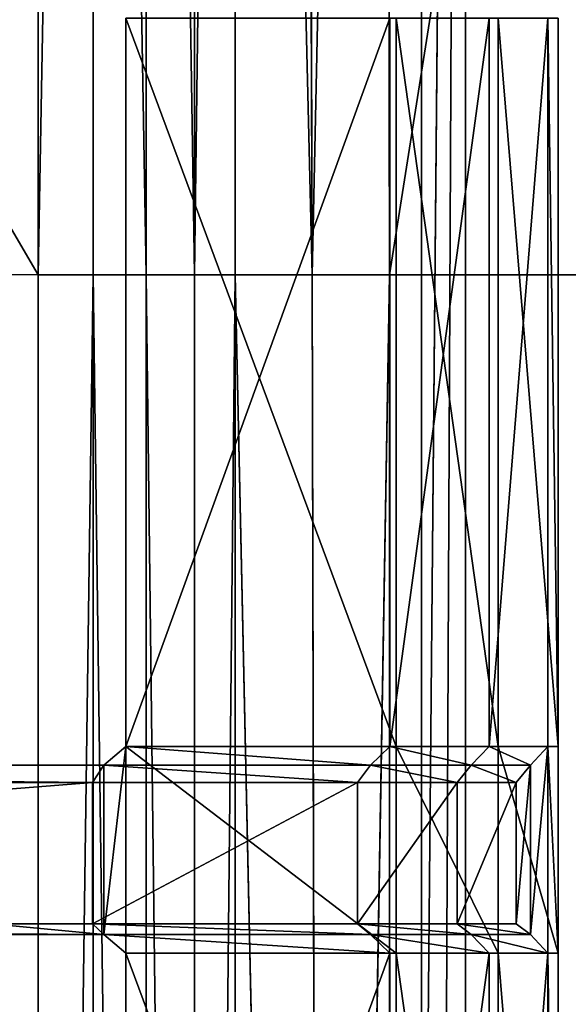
# Model space of a CAD drawing. Extents: x 0 to 31, y 0 to 21.2.
# Tile 528 of 574: x 29 to 30.1, y 11.9 to 13.8. Entities that reach past the tile are written whole.
import ezdxf

# ---------------------------------------------------------------- set-up
doc = ezdxf.new("R2010")
doc.units = 0
doc.header["$MEASUREMENT"] = 0
doc.layers.get('0').update_dxf_attribs({"color": 13, "linetype": 'CONTINUOUS'})
for name, color, linetype in [('CAST_IRON', 250, 'CONTINUOUS'), ('GALVANIZED_METAL', 252, 'CONTINUOUS'), ('GRATES', 250, 'CONTINUOUS')]:
    doc.layers.add(name, color=color, linetype=linetype)

# ---------------------------------------------------------------- blocks, each defined once
blk = doc.blocks.new('NGM5058UC_TRADECAD_DXF')
at = {"layer": 'CAST_IRON', "color": 0}
for p, q in [((14.2381, 2.72605, 0.58145), (14.2254, 9.25145, 0.58145)), ((14.2381, 2.72605, 0.58145), (14.2254, 9.25145, 0.58145)), ((14.0868, 2.72605, 0.45505), (14.0688, 9.11785, 0.45505)), ((14.0868, 2.72605, 0.45505), (14.0688, 9.11785, 0.45505)), ((13.9374, 8.96645, 0.00425), (13.937, 2.72605, -0.00585)), ((13.9374, 8.96645, 0.00425), (13.937, 2.72605, -0.00585)), ((13.9374, 8.96645, 0.00425), (14.0868, 2.72605, 0.45505)), ((13.9374, 8.96645, 0.00425), (14.0868, 2.72605, 0.45505)), ((13.8574, 2.72605, -0.08225), (13.8573, 8.88605, -0.07685)), ((13.8574, 2.72605, -0.08225), (13.8573, 8.88605, -0.07685)), ((13.7635, 8.79195, -0.13775), (13.7633, 2.72605, -0.14015)), ((13.7635, 8.79195, -0.13775), (13.7633, 2.72605, -0.14015)), ((13.6603, 8.68845, -0.17495), (13.6598, 2.72605, -0.17555)), ((13.6603, 8.68845, -0.17495), (13.6598, 2.72605, -0.17555)), ((13.553, 8.58075, -0.18725), (13.553, 2.72605, -0.18725)), ((13.553, 8.58075, -0.18725), (13.553, 2.72605, -0.18725)), ((13.553, 2.72605, -0.18725), (10.144, 2.72625, -0.18725)), ((13.553, 2.72605, -0.18725), (10.144, 2.72625, -0.18725)), ((13.553, -5.05335, -0.18725), (13.553, 2.72605, -0.18725)), ((13.553, 2.72605, -0.18725), (13.6598, 2.72605, -0.17555)), ((13.553, -5.05335, -0.18725), (13.553, 2.72605, -0.18725)), ((13.553, 2.72605, -0.18725), (13.6598, 2.72605, -0.17555)), ((13.6598, 2.72605, -0.17555), (13.6592, -5.05335, -0.17615)), ((13.6598, 2.72605, -0.17555), (13.6592, -5.05335, -0.17615)), ((13.6598, 2.72605, -0.17555), (13.7633, 2.72605, -0.14015)), ((13.6598, 2.72605, -0.17555), (13.7633, 2.72605, -0.14015)), ((13.7633, 2.72605, -0.14015), (13.763, -5.05335, -0.14245)), ((13.7633, 2.72605, -0.14015), (13.763, -5.05335, -0.14245)), ((13.7633, 2.72605, -0.14015), (13.8574, 2.72605, -0.08225)), ((13.7633, 2.72605, -0.14015), (13.8574, 2.72605, -0.08225)), ((13.8575, -5.05335, -0.08765), (13.8574, 2.72605, -0.08225)), ((13.8574, 2.72605, -0.08225), (13.937, 2.72605, -0.00585)), ((13.8574, 2.72605, -0.08225), (13.937, 2.72605, -0.00585)), ((13.8575, -5.05335, -0.08765), (13.8574, 2.72605, -0.08225)), ((13.937, 2.72605, -0.00585), (13.9366, -5.05335, -0.01605)), ((13.937, 2.72605, -0.00585), (13.9366, -5.05335, -0.01605)), ((13.937, 2.72605, -0.00585), (14.1054, -5.05335, 0.45505)), ((13.937, 2.72605, -0.00585), (14.1054, -5.05335, 0.45505)), ((13.937, 2.72605, -0.00585), (14.0868, 2.72605, 0.45505)), ((13.937, 2.72605, -0.00585), (14.0868, 2.72605, 0.45505)), ((14.2381, 2.72605, 0.58145), (14.0868, 2.72605, 0.45505)), ((14.1054, -5.05335, 0.45505), (14.0868, 2.72605, 0.45505)), ((14.2381, 2.72605, 0.58145), (14.0868, 2.72605, 0.45505)), ((14.1054, -5.05335, 0.45505), (14.0868, 2.72605, 0.45505)), ((14.2381, 2.72605, 0.58145), (14.1054, -5.05335, 0.45505)), ((14.2381, 2.72605, 0.58145), (14.1054, -5.05335, 0.45505)), ((15.4656, 2.72605, 0.58145), (14.2381, 2.72605, 0.58145)), ((14.2381, -5.05335, 0.58145), (14.2381, 2.72605, 0.58145)), ((15.4656, 2.72605, 0.58145), (14.2381, 2.72605, 0.58145)), ((14.2381, -5.05335, 0.58145), (14.2381, 2.72605, 0.58145))]:
    blk.add_line(p, q, dxfattribs=at)
at = {"layer": 'GALVANIZED_METAL', "color": 0}
for p, q in [((14.386, 9.23775, -1.89865), (14.2159, -9.41295, -1.89865)), ((14.386, 9.23775, -1.89865), (14.2159, -9.41295, -1.89865)), ((14.386, -9.24295, -1.89865), (14.386, 9.23775, -1.89865)), ((14.386, -9.24295, -1.89865), (14.386, 9.23775, -1.89865)), ((14.3002, -9.18675, 0.31025), (14.3002, 9.18165, 0.40415)), ((14.3002, -9.18675, 0.31025), (14.3002, 9.18165, 0.40415))]:
    blk.add_line(p, q, dxfattribs=at)
at = {"layer": 'GRATES', "color": 0}
for p, q in [((13.7239, 3.22635, 0.98805), (13.7239, 1.80565, 0.98805)), ((13.7239, 1.80565, 0.70725), (13.7239, 3.22635, 0.70725)), ((13.7239, 3.22635, 0.98805), (13.7239, 1.80565, 0.98805)), ((13.7239, 1.80565, 0.70725), (13.7239, 3.22635, 0.70725)), ((14.2384, 3.22635, 0.98805), (14.2384, 1.80565, 0.98805)), ((14.2384, 3.22635, 0.98805), (14.2384, 1.80565, 0.98805)), ((14.2508, 1.80565, 0.70725), (14.2508, 3.22635, 0.70725)), ((14.2508, 1.80565, 0.70725), (14.2508, 3.22635, 0.70725)), ((14.4324, 1.80565, 0.98805), (14.4324, 3.22635, 0.98805)), ((14.4324, 1.80565, 0.98805), (14.4324, 3.22635, 0.98805)), ((14.4495, 3.22635, 0.70725), (14.4495, 1.80565, 0.70725)), ((14.4495, 3.22635, 0.70725), (14.4495, 1.80565, 0.70725)), ((14.5466, 1.80565, 0.98805), (14.5466, 3.22635, 0.98805)), ((14.5466, 1.80565, 0.98805), (14.5466, 3.22635, 0.98805)), ((14.5665, 3.22635, 0.70725), (14.5665, 1.80565, 0.70725)), ((14.5665, 3.22635, 0.70725), (14.5665, 1.80565, 0.70725)), ((13.6808, 1.76955, 1.46245), (13.7239, 1.80565, 0.98805)), ((13.6808, 1.76955, 1.46245), (13.7239, 1.80565, 0.98805)), ((14.2508, 1.80565, 0.70725), (13.7239, 1.80565, 0.70725)), ((13.7239, 1.80565, 0.70725), (13.7239, 1.40255, 0.70725)), ((13.7239, 1.80565, 0.98805), (13.7239, 1.80565, 0.70725)), ((13.7239, 1.80565, 0.98805), (13.7239, 1.80565, 0.70725)), ((13.7239, 1.80565, 0.98805), (13.7239, 1.40255, 0.98805)), ((13.7239, 1.80565, 0.70725), (13.7239, 1.40255, 0.70725)), ((14.2384, 1.80565, 0.98805), (13.7239, 1.80565, 0.98805)), ((14.2508, 1.80565, 0.70725), (13.7239, 1.80565, 0.70725)), ((14.2384, 1.80565, 0.98805), (13.7239, 1.80565, 0.98805)), ((13.7239, 1.80565, 0.98805), (13.7239, 1.40255, 0.98805)), ((14.2384, 1.80565, 0.98805), (14.2011, 1.76955, 1.46245)), ((14.2384, 1.80565, 0.98805), (14.2011, 1.76955, 1.46245)), ((14.2384, 1.80565, 0.98805), (14.4324, 1.80565, 0.98805)), ((14.2384, 1.80565, 0.98805), (14.4324, 1.80565, 0.98805)), ((14.2508, 1.40255, 0.70725), (14.2508, 1.80565, 0.70725)), ((14.2508, 1.80565, 0.70725), (14.4495, 1.80565, 0.70725)), ((14.2508, 1.80565, 0.70725), (14.4495, 1.80565, 0.70725)), ((14.2508, 1.40255, 0.70725), (14.2508, 1.80565, 0.70725)), ((14.3974, 1.76955, 1.46245), (14.4324, 1.80565, 0.98805)), ((14.3974, 1.76955, 1.46245), (14.4324, 1.80565, 0.98805)), ((14.5466, 1.80565, 0.98805), (14.4324, 1.80565, 0.98805)), ((14.5466, 1.80565, 0.98805), (14.4324, 1.80565, 0.98805)), ((14.5665, 1.80565, 0.70725), (14.4495, 1.80565, 0.70725)), ((14.4495, 1.80565, 0.70725), (14.4495, 1.40255, 0.70725)), ((14.5665, 1.80565, 0.70725), (14.4495, 1.80565, 0.70725)), ((14.4495, 1.80565, 0.70725), (14.4495, 1.40255, 0.70725)), ((14.5129, 1.76955, 1.46245), (14.5466, 1.80565, 0.98805)), ((14.5129, 1.76955, 1.46245), (14.5466, 1.80565, 0.98805)), ((14.5665, 1.80565, 0.70725), (14.5466, 1.80565, 0.98805)), ((14.5665, 1.80565, 0.70725), (14.5466, 1.80565, 0.98805)), ((14.5466, 1.40255, 0.98805), (14.5466, 1.80565, 0.98805)), ((14.5466, 1.40255, 0.98805), (14.5466, 1.80565, 0.98805)), ((14.5665, 1.80565, 0.70725), (14.5665, 1.40255, 0.70725)), ((14.5665, 1.80565, 0.70725), (14.5665, 1.40255, 0.70725)), ((10.202, 1.76955, 1.46245), (13.6808, 1.76955, 1.46245)), ((10.202, 1.76955, 1.46245), (13.6808, 1.76955, 1.46245)), ((13.6808, 1.76955, 1.46245), (13.6588, 1.73535, 1.85405)), ((13.6808, 1.76955, 1.46245), (13.6588, 1.73535, 1.85405)), ((14.2011, 1.76955, 1.46245), (13.6808, 1.76955, 1.46245)), ((13.6808, 1.76955, 1.46245), (13.6808, 1.43905, 1.46245)), ((13.6808, 1.76955, 1.46245), (13.6808, 1.43905, 1.46245)), ((14.2011, 1.76955, 1.46245), (13.6808, 1.76955, 1.46245)), ((14.1752, 1.73535, 1.85405), (14.2011, 1.76955, 1.46245)), ((14.1752, 1.73535, 1.85405), (14.2011, 1.76955, 1.46245)), ((14.2011, 1.76955, 1.46245), (14.3974, 1.76955, 1.46245)), ((14.2011, 1.76955, 1.46245), (14.3974, 1.76955, 1.46245)), ((14.37, 1.73535, 1.85405), (14.3974, 1.76955, 1.46245)), ((14.37, 1.73535, 1.85405), (14.3974, 1.76955, 1.46245)), ((14.3974, 1.76955, 1.46245), (14.5129, 1.76955, 1.46245)), ((14.3974, 1.76955, 1.46245), (14.5129, 1.76955, 1.46245)), ((14.4846, 1.73535, 1.85405), (14.5129, 1.76955, 1.46245)), ((14.4846, 1.73535, 1.85405), (14.5129, 1.76955, 1.46245)), ((14.5129, 1.76955, 1.46245), (14.5129, 1.43905, 1.46245)), ((14.5129, 1.76955, 1.46245), (14.5129, 1.43905, 1.46245)), ((13.6588, 1.73535, 1.85405), (10.1729, 1.73535, 1.85405)), ((13.6588, 1.73535, 1.85405), (10.1729, 1.73535, 1.85405)), ((13.6588, 1.45955, 1.85405), (13.6588, 1.73535, 1.85405)), ((13.6588, 1.73535, 1.85405), (14.1752, 1.73535, 1.85405)), ((13.6588, 1.45955, 1.85405), (13.6588, 1.73535, 1.85405)), ((13.6588, 1.73535, 1.85405), (14.1752, 1.73535, 1.85405)), ((14.1752, 1.73535, 1.85405), (14.1752, 1.45955, 1.85405)), ((14.37, 1.73535, 1.85405), (14.1752, 1.73535, 1.85405)), ((14.1752, 1.73535, 1.85405), (14.1752, 1.45955, 1.85405)), ((14.37, 1.73535, 1.85405), (14.1752, 1.73535, 1.85405)), ((14.4846, 1.73535, 1.85405), (14.37, 1.73535, 1.85405)), ((14.37, 1.45955, 1.85405), (14.37, 1.73535, 1.85405)), ((14.4846, 1.73535, 1.85405), (14.37, 1.73535, 1.85405)), ((14.37, 1.45955, 1.85405), (14.37, 1.73535, 1.85405)), ((14.4846, 1.45955, 1.85405), (14.4846, 1.73535, 1.85405)), ((14.4846, 1.45955, 1.85405), (14.4846, 1.73535, 1.85405)), ((10.1729, 1.45955, 1.85405), (13.6588, 1.45955, 1.85405)), ((10.1729, 1.45955, 1.85405), (13.6588, 1.45955, 1.85405)), ((14.1752, 1.45955, 1.85405), (13.6588, 1.45955, 1.85405)), ((14.1752, 1.45955, 1.85405), (13.6588, 1.45955, 1.85405)), ((13.6808, 1.43905, 1.46245), (13.6588, 1.45955, 1.85405)), ((13.6808, 1.43905, 1.46245), (13.6588, 1.45955, 1.85405)), ((14.1752, 1.45955, 1.85405), (14.2011, 1.43905, 1.46245)), ((14.1752, 1.45955, 1.85405), (14.37, 1.45955, 1.85405)), ((14.1752, 1.45955, 1.85405), (14.2011, 1.43905, 1.46245)), ((14.1752, 1.45955, 1.85405), (14.37, 1.45955, 1.85405)), ((14.4846, 1.45955, 1.85405), (14.37, 1.45955, 1.85405)), ((14.4846, 1.45955, 1.85405), (14.37, 1.45955, 1.85405)), ((14.3974, 1.43905, 1.46245), (14.37, 1.45955, 1.85405)), ((14.3974, 1.43905, 1.46245), (14.37, 1.45955, 1.85405)), ((14.5129, 1.43905, 1.46245), (14.4846, 1.45955, 1.85405)), ((14.5129, 1.43905, 1.46245), (14.4846, 1.45955, 1.85405)), ((10.202, 1.43905, 1.46245), (13.6808, 1.43905, 1.46245)), ((10.202, 1.43905, 1.46245), (13.6808, 1.43905, 1.46245)), ((14.2011, 1.43905, 1.46245), (13.6808, 1.43905, 1.46245)), ((13.6808, 1.43905, 1.46245), (13.7239, 1.40255, 0.98805)), ((14.2011, 1.43905, 1.46245), (13.6808, 1.43905, 1.46245)), ((13.6808, 1.43905, 1.46245), (13.7239, 1.40255, 0.98805)), ((14.2011, 1.43905, 1.46245), (14.3974, 1.43905, 1.46245)), ((14.2384, 1.40255, 0.98805), (14.2011, 1.43905, 1.46245)), ((14.2384, 1.40255, 0.98805), (14.2011, 1.43905, 1.46245)), ((14.2011, 1.43905, 1.46245), (14.3974, 1.43905, 1.46245)), ((14.3974, 1.43905, 1.46245), (14.5129, 1.43905, 1.46245)), ((14.4324, 1.40255, 0.98805), (14.3974, 1.43905, 1.46245)), ((14.3974, 1.43905, 1.46245), (14.5129, 1.43905, 1.46245)), ((14.4324, 1.40255, 0.98805), (14.3974, 1.43905, 1.46245)), ((14.5129, 1.43905, 1.46245), (14.5466, 1.40255, 0.98805)), ((14.5129, 1.43905, 1.46245), (14.5466, 1.40255, 0.98805)), ((13.7239, 1.40255, 0.70725), (14.2508, 1.40255, 0.70725)), ((13.7239, 1.40255, 0.98805), (13.7239, 1.40255, 0.70725)), ((13.7239, 1.40255, 0.70725), (14.2508, 1.40255, 0.70725)), ((13.7239, 1.40255, 0.70725), (13.7239, -0.01775, 0.70725)), ((13.7239, -0.01775, 0.98805), (13.7239, 1.40255, 0.98805)), ((13.7239, 1.40255, 0.98805), (14.2384, 1.40255, 0.98805)), ((13.7239, 1.40255, 0.98805), (13.7239, 1.40255, 0.70725)), ((13.7239, -0.01775, 0.98805), (13.7239, 1.40255, 0.98805)), ((13.7239, 1.40255, 0.70725), (13.7239, -0.01775, 0.70725)), ((13.7239, 1.40255, 0.98805), (14.2384, 1.40255, 0.98805)), ((14.2384, 1.40255, 0.98805), (14.2384, -0.01775, 0.98805)), ((14.4324, 1.40255, 0.98805), (14.2384, 1.40255, 0.98805)), ((14.2384, 1.40255, 0.98805), (14.2384, -0.01775, 0.98805)), ((14.4324, 1.40255, 0.98805), (14.2384, 1.40255, 0.98805)), ((14.2508, -0.01775, 0.70725), (14.2508, 1.40255, 0.70725)), ((14.2508, 1.40255, 0.70725), (14.4495, 1.40255, 0.70725)), ((14.2508, 1.40255, 0.70725), (14.4495, 1.40255, 0.70725)), ((14.2508, -0.01775, 0.70725), (14.2508, 1.40255, 0.70725)), ((14.5466, 1.40255, 0.98805), (14.4324, 1.40255, 0.98805)), ((14.4324, -0.01775, 0.98805), (14.4324, 1.40255, 0.98805)), ((14.5466, 1.40255, 0.98805), (14.4324, 1.40255, 0.98805)), ((14.4324, -0.01775, 0.98805), (14.4324, 1.40255, 0.98805)), ((14.5665, 1.40255, 0.70725), (14.4495, 1.40255, 0.70725)), ((14.4495, 1.40255, 0.70725), (14.4495, -0.01775, 0.70725)), ((14.5665, 1.40255, 0.70725), (14.4495, 1.40255, 0.70725)), ((14.4495, 1.40255, 0.70725), (14.4495, -0.01775, 0.70725)), ((14.5665, 1.40255, 0.70725), (14.5466, 1.40255, 0.98805)), ((14.5665, 1.40255, 0.70725), (14.5466, 1.40255, 0.98805)), ((14.5466, -0.01775, 0.98805), (14.5466, 1.40255, 0.98805)), ((14.5466, -0.01775, 0.98805), (14.5466, 1.40255, 0.98805)), ((14.5665, 1.40255, 0.70725), (14.5665, -0.01775, 0.70725)), ((14.5665, 1.40255, 0.70725), (14.5665, -0.01775, 0.70725))]:
    blk.add_line(p, q, dxfattribs=at)
at = {"layer": 'CAST_IRON', "color": 0}
mesh = blk.add_polyface(dxfattribs=at)
corners = [(15.4446, 10.37215, 0.58145), (14.2381, 2.72605, 0.58145), (14.2254, 9.25145, 0.58145), (15.4656, 2.72605, 0.58145)]
mesh.append_faces([[corners[k] for k in face] for face in [(0, 1, 2), (1, 0, 3)]], dxfattribs={"vtx0": -1, "color": 0})
mesh = blk.add_polyface(dxfattribs=at)
corners = [(14.2254, 9.25145, 0.58145), (14.0868, 2.72605, 0.45505), (14.0688, 9.11785, 0.45505)]
mesh.append_faces([[corners[k] for k in face] for face in [(0, 1, 2)]], dxfattribs={"color": 0})
mesh = blk.add_polyface(dxfattribs=at)
corners = [(14.2381, 2.72605, 0.58145), (14.0868, 2.72605, 0.45505), (14.2254, 9.25145, 0.58145)]
mesh.append_faces([[corners[k] for k in face] for face in [(0, 1, 2)]], dxfattribs={"color": 0})
mesh = blk.add_polyface(dxfattribs=at)
corners = [(14.0688, 9.11785, 0.45505), (14.0868, 2.72605, 0.45505), (13.9374, 8.96645, 0.00425)]
mesh.append_faces([[corners[k] for k in face] for face in [(0, 1, 2)]], dxfattribs={"color": 0})
mesh = blk.add_polyface(dxfattribs=at)
corners = [(13.9374, 8.96645, 0.00425), (13.8574, 2.72605, -0.08225), (13.8573, 8.88605, -0.07685)]
mesh.append_faces([[corners[k] for k in face] for face in [(0, 1, 2)]], dxfattribs={"color": 0})
mesh = blk.add_polyface(dxfattribs=at)
corners = [(13.9374, 8.96645, 0.00425), (13.937, 2.72605, -0.00585), (13.8574, 2.72605, -0.08225)]
mesh.append_faces([[corners[k] for k in face] for face in [(0, 1, 2)]], dxfattribs={"color": 0})
mesh = blk.add_polyface(dxfattribs=at)
corners = [(13.9374, 8.96645, 0.00425), (14.0868, 2.72605, 0.45505), (13.937, 2.72605, -0.00585)]
mesh.append_faces([[corners[k] for k in face] for face in [(0, 1, 2)]], dxfattribs={"color": 0})
mesh = blk.add_polyface(dxfattribs=at)
corners = [(13.8574, 2.72605, -0.08225), (13.7635, 8.79195, -0.13775), (13.8573, 8.88605, -0.07685)]
mesh.append_faces([[corners[k] for k in face] for face in [(0, 1, 2)]], dxfattribs={"color": 0})
mesh = blk.add_polyface(dxfattribs=at)
corners = [(13.7635, 8.79195, -0.13775), (13.7633, 2.72605, -0.14015), (13.6603, 8.68845, -0.17495)]
mesh.append_faces([[corners[k] for k in face] for face in [(0, 1, 2)]], dxfattribs={"color": 0})
mesh = blk.add_polyface(dxfattribs=at)
corners = [(13.8574, 2.72605, -0.08225), (13.7633, 2.72605, -0.14015), (13.7635, 8.79195, -0.13775)]
mesh.append_faces([[corners[k] for k in face] for face in [(0, 1, 2)]], dxfattribs={"color": 0})
mesh = blk.add_polyface(dxfattribs=at)
corners = [(13.6603, 8.68845, -0.17495), (13.553, 2.72605, -0.18725), (13.553, 8.58075, -0.18725)]
mesh.append_faces([[corners[k] for k in face] for face in [(0, 1, 2)]], dxfattribs={"color": 0})
mesh = blk.add_polyface(dxfattribs=at)
corners = [(13.6603, 8.68845, -0.17495), (13.6598, 2.72605, -0.17555), (13.553, 2.72605, -0.18725)]
mesh.append_faces([[corners[k] for k in face] for face in [(0, 1, 2)]], dxfattribs={"color": 0})
mesh = blk.add_polyface(dxfattribs=at)
corners = [(13.7633, 2.72605, -0.14015), (13.6598, 2.72605, -0.17555), (13.6603, 8.68845, -0.17495)]
mesh.append_faces([[corners[k] for k in face] for face in [(0, 1, 2)]], dxfattribs={"color": 0})
mesh = blk.add_polyface(dxfattribs=at)
corners = [(10.1441, 8.56815, -0.18725), (13.553, 2.72605, -0.18725), (10.144, 2.72625, -0.18725), (13.553, 8.58075, -0.18725)]
mesh.append_faces([[corners[k] for k in face] for face in [(0, 1, 2), (1, 0, 3)]], dxfattribs={"vtx0": -1, "color": 0})
mesh = blk.add_polyface(dxfattribs=at)
corners = [(10.144, 2.72625, -0.18725), (13.553, -5.05335, -0.18725), (10.1438, -5.04855, -0.18725), (13.553, 2.72605, -0.18725)]
mesh.append_faces([[corners[k] for k in face] for face in [(0, 1, 2), (1, 0, 3)]], dxfattribs={"vtx0": -1, "color": 0})
mesh = blk.add_polyface(dxfattribs=at)
corners = [(13.6598, 2.72605, -0.17555), (13.553, -5.05335, -0.18725), (13.553, 2.72605, -0.18725)]
mesh.append_faces([[corners[k] for k in face] for face in [(0, 1, 2)]], dxfattribs={"color": 0})
mesh = blk.add_polyface(dxfattribs=at)
corners = [(13.6598, 2.72605, -0.17555), (13.6592, -5.05335, -0.17615), (13.553, -5.05335, -0.18725)]
mesh.append_faces([[corners[k] for k in face] for face in [(0, 1, 2)]], dxfattribs={"color": 0})
mesh = blk.add_polyface(dxfattribs=at)
corners = [(13.763, -5.05335, -0.14245), (13.6592, -5.05335, -0.17615), (13.6598, 2.72605, -0.17555)]
mesh.append_faces([[corners[k] for k in face] for face in [(0, 1, 2)]], dxfattribs={"color": 0})
mesh = blk.add_polyface(dxfattribs=at)
corners = [(13.7633, 2.72605, -0.14015), (13.763, -5.05335, -0.14245), (13.6598, 2.72605, -0.17555)]
mesh.append_faces([[corners[k] for k in face] for face in [(0, 1, 2)]], dxfattribs={"color": 0})
mesh = blk.add_polyface(dxfattribs=at)
corners = [(13.8575, -5.05335, -0.08765), (13.763, -5.05335, -0.14245), (13.7633, 2.72605, -0.14015)]
mesh.append_faces([[corners[k] for k in face] for face in [(0, 1, 2)]], dxfattribs={"color": 0})
mesh = blk.add_polyface(dxfattribs=at)
corners = [(13.8575, -5.05335, -0.08765), (13.7633, 2.72605, -0.14015), (13.8574, 2.72605, -0.08225)]
mesh.append_faces([[corners[k] for k in face] for face in [(0, 1, 2)]], dxfattribs={"color": 0})
mesh = blk.add_polyface(dxfattribs=at)
corners = [(13.937, 2.72605, -0.00585), (13.8575, -5.05335, -0.08765), (13.8574, 2.72605, -0.08225)]
mesh.append_faces([[corners[k] for k in face] for face in [(0, 1, 2)]], dxfattribs={"color": 0})
mesh = blk.add_polyface(dxfattribs=at)
corners = [(13.937, 2.72605, -0.00585), (13.9366, -5.05335, -0.01605), (13.8575, -5.05335, -0.08765)]
mesh.append_faces([[corners[k] for k in face] for face in [(0, 1, 2)]], dxfattribs={"color": 0})
mesh = blk.add_polyface(dxfattribs=at)
corners = [(13.937, 2.72605, -0.00585), (14.1054, -5.05335, 0.45505), (13.9366, -5.05335, -0.01605)]
mesh.append_faces([[corners[k] for k in face] for face in [(0, 1, 2)]], dxfattribs={"color": 0})
mesh = blk.add_polyface(dxfattribs=at)
corners = [(14.0868, 2.72605, 0.45505), (14.1054, -5.05335, 0.45505), (13.937, 2.72605, -0.00585)]
mesh.append_faces([[corners[k] for k in face] for face in [(0, 1, 2)]], dxfattribs={"color": 0})
mesh = blk.add_polyface(dxfattribs=at)
corners = [(14.2381, 2.72605, 0.58145), (14.1054, -5.05335, 0.45505), (14.0868, 2.72605, 0.45505)]
mesh.append_faces([[corners[k] for k in face] for face in [(0, 1, 2)]], dxfattribs={"color": 0})
mesh = blk.add_polyface(dxfattribs=at)
corners = [(14.2381, -5.05335, 0.58145), (14.1054, -5.05335, 0.45505), (14.2381, 2.72605, 0.58145)]
mesh.append_faces([[corners[k] for k in face] for face in [(0, 1, 2)]], dxfattribs={"color": 0})
mesh = blk.add_polyface(dxfattribs=at)
corners = [(15.4656, 2.72605, 0.58145), (14.2381, -5.05335, 0.58145), (14.2381, 2.72605, 0.58145), (15.4658, -5.05335, 0.58145)]
mesh.append_faces([[corners[k] for k in face] for face in [(0, 1, 2), (1, 0, 3)]], dxfattribs={"vtx0": -1, "color": 0})
at = {"layer": 'GALVANIZED_METAL', "color": 0}
mesh = blk.add_polyface(dxfattribs=at)
corners = [(15.3501, 10.51755, 0.40495), (14.414, 9.47795, 0.40495), (15.3501, -10.52275, 0.30935)]
mesh.append_faces([[corners[k] for k in face] for face in [(0, 1, 2)]], dxfattribs={"color": 0})
mesh = blk.add_polyface(dxfattribs=at)
corners = [(15.3501, -10.52275, 0.30935), (14.414, 9.47795, 0.40495), (14.3002, 9.18165, 0.40415)]
mesh.append_faces([[corners[k] for k in face] for face in [(0, 1, 2)]], dxfattribs={"color": 0})
mesh = blk.add_polyface(dxfattribs=at)
corners = [(-14.2165, -9.41305, -1.89865), (14.216, 9.40775, -1.89865), (-14.3866, -9.24295, -1.89865), (14.386, 9.23775, -1.89865)]
mesh.append_faces([[corners[k] for k in face] for face in [(0, 1, 2), (1, 0, 3)]], dxfattribs={"vtx0": -1, "color": 0})
mesh = blk.add_polyface(dxfattribs=at)
corners = [(14.216, 9.40775, -1.89865), (-14.2165, 9.40775, -1.89865), (-14.3866, -9.24295, -1.89865)]
mesh.append_faces([[corners[k] for k in face] for face in [(0, 1, 2)]], dxfattribs={"color": 0})
mesh = blk.add_polyface(dxfattribs=at)
corners = [(14.386, 9.23775, -1.89865), (-14.2165, -9.41305, -1.89865), (14.2159, -9.41295, -1.89865)]
mesh.append_faces([[corners[k] for k in face] for face in [(0, 1, 2)]], dxfattribs={"color": 0})
mesh = blk.add_polyface(dxfattribs=at)
corners = [(14.386, 9.23775, -1.89865), (14.2159, -9.41295, -1.89865), (14.386, -9.24295, -1.89865)]
mesh.append_faces([[corners[k] for k in face] for face in [(0, 1, 2)]], dxfattribs={"color": 0})
mesh = blk.add_polyface(dxfattribs=at)
corners = [(14.386, 9.23775, -1.89865), (14.386, -9.24295, -1.89865), (14.3002, -9.18675, 0.31025)]
mesh.append_faces([[corners[k] for k in face] for face in [(0, 1, 2)]], dxfattribs={"color": 0})
mesh = blk.add_polyface(dxfattribs=at)
corners = [(14.386, 9.23775, -1.89865), (14.3002, -9.18675, 0.31025), (14.3002, 9.18165, 0.40415)]
mesh.append_faces([[corners[k] for k in face] for face in [(0, 1, 2)]], dxfattribs={"color": 0})
mesh = blk.add_polyface(dxfattribs=at)
corners = [(15.3501, -10.52275, 0.30935), (14.3002, 9.18165, 0.40415), (14.3002, -9.18675, 0.31025)]
mesh.append_faces([[corners[k] for k in face] for face in [(0, 1, 2)]], dxfattribs={"color": 0})
at = {"layer": 'GRATES', "color": 0}
mesh = blk.add_polyface(dxfattribs=at)
corners = [(13.7239, 3.22635, 0.70725), (13.7239, 1.80565, 0.98805), (13.7239, 1.80565, 0.70725), (13.7239, 3.22635, 0.98805)]
mesh.append_faces([[corners[k] for k in face] for face in [(0, 1, 2), (1, 0, 3)]], dxfattribs={"vtx0": -1, "color": 0})
mesh = blk.add_polyface(dxfattribs=at)
corners = [(14.2384, 3.22635, 0.98805), (13.7239, 1.80565, 0.98805), (13.7239, 3.22635, 0.98805), (14.2384, 1.80565, 0.98805)]
mesh.append_faces([[corners[k] for k in face] for face in [(0, 1, 2), (1, 0, 3)]], dxfattribs={"vtx0": -1, "color": 0})
mesh = blk.add_polyface(dxfattribs=at)
corners = [(14.2508, 1.80565, 0.70725), (13.7239, 3.22635, 0.70725), (13.7239, 1.80565, 0.70725), (14.2508, 3.22635, 0.70725)]
mesh.append_faces([[corners[k] for k in face] for face in [(0, 1, 2), (1, 0, 3)]], dxfattribs={"vtx0": -1, "color": 0})
mesh = blk.add_polyface(dxfattribs=at)
corners = [(14.4324, 3.22635, 0.98805), (14.2384, 1.80565, 0.98805), (14.2384, 3.22635, 0.98805), (14.4324, 1.80565, 0.98805)]
mesh.append_faces([[corners[k] for k in face] for face in [(0, 1, 2), (1, 0, 3)]], dxfattribs={"vtx0": -1, "color": 0})
mesh = blk.add_polyface(dxfattribs=at)
corners = [(14.4495, 1.80565, 0.70725), (14.2508, 3.22635, 0.70725), (14.2508, 1.80565, 0.70725), (14.4495, 3.22635, 0.70725)]
mesh.append_faces([[corners[k] for k in face] for face in [(0, 1, 2), (1, 0, 3)]], dxfattribs={"vtx0": -1, "color": 0})
mesh = blk.add_polyface(dxfattribs=at)
corners = [(14.5466, 3.22635, 0.98805), (14.4324, 1.80565, 0.98805), (14.4324, 3.22635, 0.98805), (14.5466, 1.80565, 0.98805)]
mesh.append_faces([[corners[k] for k in face] for face in [(0, 1, 2), (1, 0, 3)]], dxfattribs={"vtx0": -1, "color": 0})
mesh = blk.add_polyface(dxfattribs=at)
corners = [(14.5665, 1.80565, 0.70725), (14.4495, 3.22635, 0.70725), (14.4495, 1.80565, 0.70725), (14.5665, 3.22635, 0.70725)]
mesh.append_faces([[corners[k] for k in face] for face in [(0, 1, 2), (1, 0, 3)]], dxfattribs={"vtx0": -1, "color": 0})
mesh = blk.add_polyface(dxfattribs=at)
corners = [(14.5466, 3.22635, 0.98805), (14.5665, 1.80565, 0.70725), (14.5466, 1.80565, 0.98805), (14.5665, 3.22635, 0.70725)]
mesh.append_faces([[corners[k] for k in face] for face in [(0, 1, 2), (1, 0, 3)]], dxfattribs={"vtx0": -1, "color": 0})
mesh = blk.add_polyface(dxfattribs=at)
corners = [(14.2011, 1.76955, 1.46245), (13.7239, 1.80565, 0.98805), (14.2384, 1.80565, 0.98805), (13.6808, 1.76955, 1.46245)]
mesh.append_faces([[corners[k] for k in face] for face in [(0, 1, 2), (1, 0, 3)]], dxfattribs={"vtx0": -1, "color": 0})
mesh = blk.add_polyface(dxfattribs=at)
corners = [(13.7239, 1.80565, 0.98805), (13.6808, 1.43905, 1.46245), (13.7239, 1.40255, 0.98805), (13.6808, 1.76955, 1.46245)]
mesh.append_faces([[corners[k] for k in face] for face in [(0, 1, 2), (1, 0, 3)]], dxfattribs={"vtx0": -1, "color": 0})
mesh = blk.add_polyface(dxfattribs=at)
corners = [(14.2508, 1.40255, 0.70725), (13.7239, 1.80565, 0.70725), (13.7239, 1.40255, 0.70725), (14.2508, 1.80565, 0.70725)]
mesh.append_faces([[corners[k] for k in face] for face in [(0, 1, 2), (1, 0, 3)]], dxfattribs={"vtx0": -1, "color": 0})
mesh = blk.add_polyface(dxfattribs=at)
corners = [(13.7239, 1.80565, 0.70725), (13.7239, 1.40255, 0.98805), (13.7239, 1.40255, 0.70725), (13.7239, 1.80565, 0.98805)]
mesh.append_faces([[corners[k] for k in face] for face in [(0, 1, 2), (1, 0, 3)]], dxfattribs={"vtx0": -1, "color": 0})
mesh = blk.add_polyface(dxfattribs=at)
corners = [(14.3974, 1.76955, 1.46245), (14.2384, 1.80565, 0.98805), (14.4324, 1.80565, 0.98805), (14.2011, 1.76955, 1.46245)]
mesh.append_faces([[corners[k] for k in face] for face in [(0, 1, 2), (1, 0, 3)]], dxfattribs={"vtx0": -1, "color": 0})
mesh = blk.add_polyface(dxfattribs=at)
corners = [(14.4495, 1.40255, 0.70725), (14.2508, 1.80565, 0.70725), (14.2508, 1.40255, 0.70725), (14.4495, 1.80565, 0.70725)]
mesh.append_faces([[corners[k] for k in face] for face in [(0, 1, 2), (1, 0, 3)]], dxfattribs={"vtx0": -1, "color": 0})
mesh = blk.add_polyface(dxfattribs=at)
corners = [(14.5129, 1.76955, 1.46245), (14.4324, 1.80565, 0.98805), (14.5466, 1.80565, 0.98805), (14.3974, 1.76955, 1.46245)]
mesh.append_faces([[corners[k] for k in face] for face in [(0, 1, 2), (1, 0, 3)]], dxfattribs={"vtx0": -1, "color": 0})
mesh = blk.add_polyface(dxfattribs=at)
corners = [(14.5665, 1.40255, 0.70725), (14.4495, 1.80565, 0.70725), (14.4495, 1.40255, 0.70725), (14.5665, 1.80565, 0.70725)]
mesh.append_faces([[corners[k] for k in face] for face in [(0, 1, 2), (1, 0, 3)]], dxfattribs={"vtx0": -1, "color": 0})
mesh = blk.add_polyface(dxfattribs=at)
corners = [(14.5129, 1.43905, 1.46245), (14.5466, 1.80565, 0.98805), (14.5466, 1.40255, 0.98805), (14.5129, 1.76955, 1.46245)]
mesh.append_faces([[corners[k] for k in face] for face in [(0, 1, 2), (1, 0, 3)]], dxfattribs={"vtx0": -1, "color": 0})
mesh = blk.add_polyface(dxfattribs=at)
corners = [(14.5466, 1.80565, 0.98805), (14.5665, 1.40255, 0.70725), (14.5466, 1.40255, 0.98805), (14.5665, 1.80565, 0.70725)]
mesh.append_faces([[corners[k] for k in face] for face in [(0, 1, 2), (1, 0, 3)]], dxfattribs={"vtx0": -1, "color": 0})
mesh = blk.add_polyface(dxfattribs=at)
corners = [(13.6588, 1.73535, 1.85405), (10.202, 1.76955, 1.46245), (13.6808, 1.76955, 1.46245), (10.1729, 1.73535, 1.85405)]
mesh.append_faces([[corners[k] for k in face] for face in [(0, 1, 2), (1, 0, 3)]], dxfattribs={"vtx0": -1, "color": 0})
mesh = blk.add_polyface(dxfattribs=at)
corners = [(13.6808, 1.43905, 1.46245), (10.202, 1.76955, 1.46245), (10.202, 1.43905, 1.46245), (13.6808, 1.76955, 1.46245)]
mesh.append_faces([[corners[k] for k in face] for face in [(0, 1, 2), (1, 0, 3)]], dxfattribs={"vtx0": -1, "color": 0})
mesh = blk.add_polyface(dxfattribs=at)
corners = [(14.1752, 1.73535, 1.85405), (13.6808, 1.76955, 1.46245), (14.2011, 1.76955, 1.46245), (13.6588, 1.73535, 1.85405)]
mesh.append_faces([[corners[k] for k in face] for face in [(0, 1, 2), (1, 0, 3)]], dxfattribs={"vtx0": -1, "color": 0})
mesh = blk.add_polyface(dxfattribs=at)
corners = [(14.37, 1.73535, 1.85405), (14.2011, 1.76955, 1.46245), (14.3974, 1.76955, 1.46245), (14.1752, 1.73535, 1.85405)]
mesh.append_faces([[corners[k] for k in face] for face in [(0, 1, 2), (1, 0, 3)]], dxfattribs={"vtx0": -1, "color": 0})
mesh = blk.add_polyface(dxfattribs=at)
corners = [(14.4846, 1.73535, 1.85405), (14.3974, 1.76955, 1.46245), (14.5129, 1.76955, 1.46245), (14.37, 1.73535, 1.85405)]
mesh.append_faces([[corners[k] for k in face] for face in [(0, 1, 2), (1, 0, 3)]], dxfattribs={"vtx0": -1, "color": 0})
mesh = blk.add_polyface(dxfattribs=at)
corners = [(14.4846, 1.45955, 1.85405), (14.5129, 1.76955, 1.46245), (14.5129, 1.43905, 1.46245), (14.4846, 1.73535, 1.85405)]
mesh.append_faces([[corners[k] for k in face] for face in [(0, 1, 2), (1, 0, 3)]], dxfattribs={"vtx0": -1, "color": 0})
mesh = blk.add_polyface(dxfattribs=at)
corners = [(13.6588, 1.73535, 1.85405), (10.1729, 1.45955, 1.85405), (10.1729, 1.73535, 1.85405), (13.6588, 1.45955, 1.85405)]
mesh.append_faces([[corners[k] for k in face] for face in [(0, 1, 2), (1, 0, 3)]], dxfattribs={"vtx0": -1, "color": 0})
mesh = blk.add_polyface(dxfattribs=at)
corners = [(14.1752, 1.73535, 1.85405), (13.6588, 1.45955, 1.85405), (13.6588, 1.73535, 1.85405), (14.1752, 1.45955, 1.85405)]
mesh.append_faces([[corners[k] for k in face] for face in [(0, 1, 2), (1, 0, 3)]], dxfattribs={"vtx0": -1, "color": 0})
mesh = blk.add_polyface(dxfattribs=at)
corners = [(14.37, 1.73535, 1.85405), (14.1752, 1.45955, 1.85405), (14.1752, 1.73535, 1.85405), (14.37, 1.45955, 1.85405)]
mesh.append_faces([[corners[k] for k in face] for face in [(0, 1, 2), (1, 0, 3)]], dxfattribs={"vtx0": -1, "color": 0})
mesh = blk.add_polyface(dxfattribs=at)
corners = [(14.4846, 1.73535, 1.85405), (14.37, 1.45955, 1.85405), (14.37, 1.73535, 1.85405), (14.4846, 1.45955, 1.85405)]
mesh.append_faces([[corners[k] for k in face] for face in [(0, 1, 2), (1, 0, 3)]], dxfattribs={"vtx0": -1, "color": 0})
mesh = blk.add_polyface(dxfattribs=at)
corners = [(10.1729, 1.45955, 1.85405), (13.6808, 1.43905, 1.46245), (10.202, 1.43905, 1.46245), (13.6588, 1.45955, 1.85405)]
mesh.append_faces([[corners[k] for k in face] for face in [(0, 1, 2), (1, 0, 3)]], dxfattribs={"vtx0": -1, "color": 0})
mesh = blk.add_polyface(dxfattribs=at)
corners = [(13.6588, 1.45955, 1.85405), (14.2011, 1.43905, 1.46245), (13.6808, 1.43905, 1.46245), (14.1752, 1.45955, 1.85405)]
mesh.append_faces([[corners[k] for k in face] for face in [(0, 1, 2), (1, 0, 3)]], dxfattribs={"vtx0": -1, "color": 0})
mesh = blk.add_polyface(dxfattribs=at)
corners = [(14.1752, 1.45955, 1.85405), (14.3974, 1.43905, 1.46245), (14.2011, 1.43905, 1.46245), (14.37, 1.45955, 1.85405)]
mesh.append_faces([[corners[k] for k in face] for face in [(0, 1, 2), (1, 0, 3)]], dxfattribs={"vtx0": -1, "color": 0})
mesh = blk.add_polyface(dxfattribs=at)
corners = [(14.37, 1.45955, 1.85405), (14.5129, 1.43905, 1.46245), (14.3974, 1.43905, 1.46245), (14.4846, 1.45955, 1.85405)]
mesh.append_faces([[corners[k] for k in face] for face in [(0, 1, 2), (1, 0, 3)]], dxfattribs={"vtx0": -1, "color": 0})
mesh = blk.add_polyface(dxfattribs=at)
corners = [(13.6808, 1.43905, 1.46245), (14.2384, 1.40255, 0.98805), (13.7239, 1.40255, 0.98805), (14.2011, 1.43905, 1.46245)]
mesh.append_faces([[corners[k] for k in face] for face in [(0, 1, 2), (1, 0, 3)]], dxfattribs={"vtx0": -1, "color": 0})
mesh = blk.add_polyface(dxfattribs=at)
corners = [(14.2011, 1.43905, 1.46245), (14.4324, 1.40255, 0.98805), (14.2384, 1.40255, 0.98805), (14.3974, 1.43905, 1.46245)]
mesh.append_faces([[corners[k] for k in face] for face in [(0, 1, 2), (1, 0, 3)]], dxfattribs={"vtx0": -1, "color": 0})
mesh = blk.add_polyface(dxfattribs=at)
corners = [(14.3974, 1.43905, 1.46245), (14.5466, 1.40255, 0.98805), (14.4324, 1.40255, 0.98805), (14.5129, 1.43905, 1.46245)]
mesh.append_faces([[corners[k] for k in face] for face in [(0, 1, 2), (1, 0, 3)]], dxfattribs={"vtx0": -1, "color": 0})
mesh = blk.add_polyface(dxfattribs=at)
corners = [(14.2508, -0.01775, 0.70725), (13.7239, 1.40255, 0.70725), (13.7239, -0.01775, 0.70725), (14.2508, 1.40255, 0.70725)]
mesh.append_faces([[corners[k] for k in face] for face in [(0, 1, 2), (1, 0, 3)]], dxfattribs={"vtx0": -1, "color": 0})
mesh = blk.add_polyface(dxfattribs=at)
corners = [(14.2384, 1.40255, 0.98805), (13.7239, -0.01775, 0.98805), (13.7239, 1.40255, 0.98805), (14.2384, -0.01775, 0.98805)]
mesh.append_faces([[corners[k] for k in face] for face in [(0, 1, 2), (1, 0, 3)]], dxfattribs={"vtx0": -1, "color": 0})
mesh = blk.add_polyface(dxfattribs=at)
corners = [(13.7239, 1.40255, 0.70725), (13.7239, -0.01775, 0.98805), (13.7239, -0.01775, 0.70725), (13.7239, 1.40255, 0.98805)]
mesh.append_faces([[corners[k] for k in face] for face in [(0, 1, 2), (1, 0, 3)]], dxfattribs={"vtx0": -1, "color": 0})
mesh = blk.add_polyface(dxfattribs=at)
corners = [(14.4324, 1.40255, 0.98805), (14.2384, -0.01775, 0.98805), (14.2384, 1.40255, 0.98805), (14.4324, -0.01775, 0.98805)]
mesh.append_faces([[corners[k] for k in face] for face in [(0, 1, 2), (1, 0, 3)]], dxfattribs={"vtx0": -1, "color": 0})
mesh = blk.add_polyface(dxfattribs=at)
corners = [(14.4495, -0.01775, 0.70725), (14.2508, 1.40255, 0.70725), (14.2508, -0.01775, 0.70725), (14.4495, 1.40255, 0.70725)]
mesh.append_faces([[corners[k] for k in face] for face in [(0, 1, 2), (1, 0, 3)]], dxfattribs={"vtx0": -1, "color": 0})
mesh = blk.add_polyface(dxfattribs=at)
corners = [(14.5466, 1.40255, 0.98805), (14.4324, -0.01775, 0.98805), (14.4324, 1.40255, 0.98805), (14.5466, -0.01775, 0.98805)]
mesh.append_faces([[corners[k] for k in face] for face in [(0, 1, 2), (1, 0, 3)]], dxfattribs={"vtx0": -1, "color": 0})
mesh = blk.add_polyface(dxfattribs=at)
corners = [(14.5665, -0.01775, 0.70725), (14.4495, 1.40255, 0.70725), (14.4495, -0.01775, 0.70725), (14.5665, 1.40255, 0.70725)]
mesh.append_faces([[corners[k] for k in face] for face in [(0, 1, 2), (1, 0, 3)]], dxfattribs={"vtx0": -1, "color": 0})
mesh = blk.add_polyface(dxfattribs=at)
corners = [(14.5466, 1.40255, 0.98805), (14.5665, -0.01775, 0.70725), (14.5466, -0.01775, 0.98805), (14.5665, 1.40255, 0.70725)]
mesh.append_faces([[corners[k] for k in face] for face in [(0, 1, 2), (1, 0, 3)]], dxfattribs={"vtx0": -1, "color": 0})
blk = doc.blocks.new('NGM5058UC_TRADECAD_DWG')
at = {"color": 0}
blk.add_blockref('NGM5058UC_TRADECAD_DXF', (15.5194, 10.62185, 1.89865), dxfattribs=at)

msp = doc.modelspace()

# ---------------------------------------------------------------- block references
at = {"color": 0}
msp.add_blockref('NGM5058UC_TRADECAD_DWG', (0, 0), dxfattribs=at)

doc.saveas('drawing.dxf')
